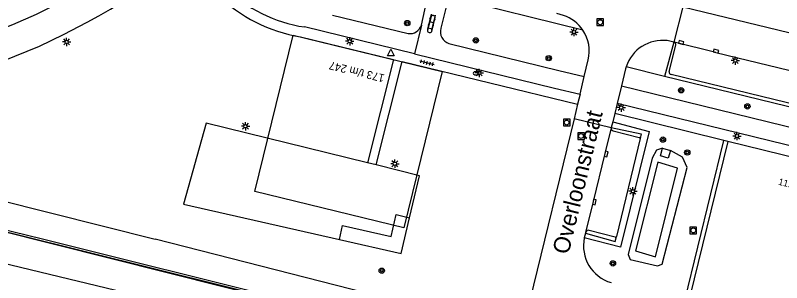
# Model space of a CAD drawing. Extents: x 125000 to 129004, y 397500 to 399008.
# Drawn here: x 127283.7 to 127398.7, y 398493.5 to 398533.5 of the extents above; entities that cross this region are included whole.
import ezdxf

# ---------------------------------------------------------------- set-up
doc = ezdxf.new("R2010")
doc.units = 0
for name, color, linetype in [('gg-afsc-hekwerk', 7, 'Continuous'), ('gg-anno-huisnummerreeks BGT', 7, 'Continuous'), ('gg-anno-openbare ruimte label', 7, 'Continuous'), ('gg-bbg-hoofdgebouw', 7, 'Continuous'), ('gg-knt-BGT kruinlijn', 7, 'Continuous'), ('gg-knt-bovenkant onderkant talud', 7, 'Continuous'), ('gg-knt-verharding', 7, 'Continuous'), ('gg-knt-verharding nz', 7, 'Continuous'), ('gg-kntw-bovenkant insteek waterloop', 7, 'Continuous'), ('gg-kntw-waterlijn', 7, 'Continuous'), ('gg-kwrk-uitstroombak niveau min 01', 7, 'Continuous'), ('gt-anno-plantopografie huisnummer', 7, 'Continuous'), ('gt-bbg-plantopografie pand', 7, 'Continuous'), ('gt-grn-groengrens', 7, 'Continuous'), ('gt-grn-weggrens', 7, 'Continuous'), ('gt-symb-boom', 7, 'Continuous'), ('gt-symb-brandkraan', 7, 'Continuous'), ('gt-symb-klinker verharding', 7, 'Continuous'), ('gt-symb-kolk', 7, 'Continuous'), ('gt-symb-lichtmast', 7, 'Continuous'), ('gt-symb-rioolschacht', 7, 'Continuous'), ('gt-symb-tegel verharding', 7, 'Continuous'), ('gt-symb-waterafsluiter', 7, 'Continuous'), ('gx-grn-maaiveld', 7, 'Continuous')]:
    doc.layers.add(name, color=color, linetype=linetype)

# ---------------------------------------------------------------- blocks, each defined once
blk = doc.blocks.new('gt0-LMAST')
at = {"layer": 'gt-symb-lichtmast'}
for p, q in [((-0.18, 0.17), (-0.45, 0.44)), ((-0.01, 0.25), (-0.01, 0.62)), ((0.17, 0.17), (0.44, 0.44)), ((-0.26, 0), (-0.63, 0)), ((-0.18, -0.18), (-0.45, -0.45)), ((-0.01, -0.25), (-0.01, -0.63)), ((0.44, -0.45), (0.17, -0.18)), ((0.24, 0), (0.62, 0))]:
    blk.add_line(p, q, dxfattribs=at)
blk.add_circle((-0.01, 0), 0.25, dxfattribs=at)
blk = doc.blocks.new('gt0-BOOM')
at = {"layer": 'gt-symb-boom'}
for radius in [0.4, 0.2]:
    blk.add_circle((0, 0), radius, dxfattribs=at)
blk = doc.blocks.new('gt0-RS')
at = {"layer": 'gt-symb-rioolschacht'}
blk.add_lwpolyline([(-0.5, -0.5), (0.5, -0.5), (0.5, 0.5), (-0.5, 0.5)], close=True, dxfattribs=at)
blk.add_circle((0, 0), 0.375, dxfattribs=at)
blk = doc.blocks.new('gt0-KOLK')
at = {"layer": 'gt-symb-kolk'}
blk.add_lwpolyline([(0, 0), (0.37, 0), (0.37, 0.4), (-0.38, 0.4), (-0.38, 0), (0, 0)], dxfattribs=at)
blk = doc.blocks.new('gt0-TEG1')
at = {"layer": 'gt-symb-tegel verharding'}
for p, q in [((-1.12, 0), (1.12, 0)), ((-0.9, -0.25), (-0.9, 0.25)), ((-0.45, -0.25), (-0.45, 0.25)), ((0, -0.25), (0, 0.25)), ((0.45, -0.25), (0.45, 0.25)), ((0.9, -0.25), (0.9, 0.25))]:
    blk.add_line(p, q, dxfattribs=at)
blk = doc.blocks.new('gt0-KL1')
at = {"layer": 'gt-symb-klinker verharding'}
for p, q in [((-1.15, 0.3), (1.15, 0.3)), ((-1, -0.3), (-1, 0.3)), ((-0.5, 0.3), (-0.5, 0.45)), ((0, -0.3), (0, 0.3)), ((0.5, 0.3), (0.5, 0.45)), ((1, -0.3), (1, 0.3)), ((-1.15, -0.3), (1.15, -0.3)), ((-0.5, -0.45), (-0.5, -0.3)), ((0.5, -0.45), (0.5, -0.3))]:
    blk.add_line(p, q, dxfattribs=at)
blk = doc.blocks.new('gt0-WAFSL')
at = {"layer": 'gt-symb-waterafsluiter'}
for p, q in [((-0.5, -0.33), (0, 0.67)), ((0, 0.67), (0.5, -0.33)), ((0.5, -0.33), (-0.5, -0.33))]:
    blk.add_line(p, q, dxfattribs=at)
blk = doc.blocks.new('gt0-BR')
at = {"layer": 'gt-symb-brandkraan'}
for centre, radius, start, end in [((-0.24, 0), 0.206, 107.5669, 252.4331), ((0.6, -2.66), 3, 106.892, 107.5669), ((0, -0.69), 0.938, 73.108, 106.892), ((-0.6, -2.66), 3, 72.4331, 73.108), ((0.24, 0), 0.206, 287.567, 72.4331), ((0.6, 2.66), 3, 252.4331, 253.108), ((0, 0.69), 0.938, 253.108, 286.8921), ((-0.6, 2.66), 3, 286.8921, 287.567)]:
    blk.add_arc(centre, radius, start, end, dxfattribs=at)

msp = doc.modelspace()

# ---------------------------------------------------------------- linework, layer by layer
at = {"layer": 'gg-afsc-hekwerk'}
msp.add_line((127337.84, 398511.13), (127336.54, 398511.45), dxfattribs=at)
for points in [[(127336.54, 398511.45), (127312.32, 398517.4), (127308.96, 398505.26), (127332.32, 398499.97)], [(127342.84, 398503.21), (127344.36, 398509.53), (127337.84, 398511.13)], [(127246.29, 398510.57), (127248.43, 398509.44), (127272.9, 398503.46), (127431.88, 398463.96), (127622.47, 398416.53)], [(127332.32, 398499.97), (127341.57, 398497.88), (127342.84, 398503.21)]]:
    msp.add_lwpolyline(points, dxfattribs=at)
at = {"layer": 'gg-bbg-hoofdgebouw'}
for p, q in [((127390.56, 398514.67), (127384.86, 398491.41)), ((127412.73, 398509.22), (127390.56, 398514.67))]:
    msp.add_line(p, q, dxfattribs=at)
at = {"layer": 'gg-knt-BGT kruinlijn'}
for p in [(127247.16, 398514.47), (127363.1, 398485.16)]:
    msp.add_line(p, (127304.69, 398500), dxfattribs=at)
at = {"layer": 'gg-knt-bovenkant onderkant talud'}
for p, q in [((127287.82, 398500), (127248.79, 398509.69)), ((127272.9, 398503.46), (127410.39, 398469)), ((127484.07, 398451.26), (127287.82, 398500))]:
    msp.add_line(p, q, dxfattribs=at)
at = {"layer": 'gg-knt-verharding'}
for p, q in [((127344.63, 398532.07), (127345.72, 398537.05)), ((127348.72, 398536.31), (127347.53, 398531.61)), ((127368.83, 398531.31), (127348.72, 398536.31)), ((127365.95, 398533.54), (127364.91, 398533.82)), ((127383.83, 398534.84), (127382.49, 398529.53)), ((127383.83, 398534.84), (127435.53, 398522.32)), ((127331.31, 398533.58), (127342.62, 398530.82)), ((127346.07, 398533.35), (127345.52, 398531.31)), ((127346.17, 398531.13), (127346.68, 398533.21)), ((127343.57, 398527.77), (127327.09, 398531.8)), ((127348.75, 398529.32), (127365.21, 398525.3)), ((127382.49, 398529.53), (127381.08, 398524.38)), ((127382.49, 398529.53), (127381.49, 398529.76)), ((127382.55, 398529.52), (127382.49, 398529.53)), ((127381.79, 398525.12), (127382.76, 398529.07)), ((127343.57, 398527.77), (127364.56, 398522.66)), ((127369.04, 398524.39), (127369.65, 398526.88)), ((127365.21, 398525.3), (127369.04, 398524.39)), ((127424.87, 398514.26), (127382.06, 398524.68)), ((127368.41, 398521.74), (127369.04, 398524.39)), ((127425.28, 398513.59), (127381.08, 398524.38)), ((127364.56, 398522.66), (127368.41, 398521.74)), ((127374.63, 398522.99), (127373.99, 398520.33)), ((127374.63, 398522.99), (127432.28, 398508.91)), ((127368.41, 398521.74), (127368.05, 398520.24)), ((127368.05, 398520.24), (127367.54, 398518.03)), ((127373.99, 398520.33), (127373.62, 398518.82)), ((127433.29, 398505.83), (127373.99, 398520.33)), ((127373.62, 398518.82), (127373.31, 398517.57)), ((127389.98, 398514.81), (127373.62, 398518.82)), ((127367.54, 398518.03), (127360.9, 398490.88)), ((127373.07, 398516.69), (127367.54, 398518.03)), ((127373.09, 398516.76), (127373.07, 398516.69)), ((127373.31, 398517.57), (127373.09, 398516.76)), ((127373.4, 398516.23), (127377.29, 398515.25)), ((127377.44, 398515.09), (127373.88, 398500.43)), ((127384.11, 398490.81), (127389.98, 398514.81)), ((127390.56, 398514.67), (127389.98, 398514.81)), ((127369.21, 398500.9), (127369.05, 398500.23)), ((127369.24, 398501.03), (127369.21, 398500.9)), ((127373.67, 398500.31), (127369.78, 398501.34))]:
    msp.add_line(p, q, dxfattribs=at)
for points in [[(127290.33, 398535.42), (127286.84, 398533.69), (127283.28, 398532.11), (127279.69, 398530.72), (127276.05, 398529.5), (127272.41, 398528.5), (127268.73, 398527.69)], [(127279.91, 398526), (127281.8, 398526.68), (127283.67, 398527.41), (127287.36, 398528.95), (127290.95, 398530.66), (127294.52, 398532.52), (127296.27, 398533.48), (127297.99, 398534.49), (127300.09, 398535.86)], [(127326.51, 398530.34), (127340.43, 398526.94), (127336.54, 398511.45)], [(127337.84, 398511.13), (127341.73, 398526.64), (127368.05, 398520.24)], [(127375.33, 398525.83), (127375.25, 398525.51), (127374.63, 398522.99)], [(127373.07, 398516.69), (127372.13, 398512.83), (127370.36, 398505.64), (127369.24, 398501.03)], [(127373.09, 398516.76), (127377.59, 398515.8), (127377.44, 398515.09)], [(127332.32, 398499.97), (127332.79, 398502.06), (127340.1, 398500.42), (127340.83, 398503.69), (127342.84, 398503.21)], [(127369.21, 398500.9), (127373.68, 398499.69), (127373.88, 398500.43)]]:
    msp.add_lwpolyline(points, dxfattribs=at)
for centre, radius, start, end in [((127330.51, 398553.86), 22.32, 226.5429, 261.2056), ((127330.27, 398553.37), 23.34, 225.8267, 260.7172), ((127346.36, 398533.21), 0.318, 358.4038, 154.4615), ((127364.15, 398528.23), 5.61, 33.3532, 71.3239), ((127342.88, 398532.63), 1.83, 261.8218, 342.266), ((127349.33, 398531.1), 1.87, 164.0827, 252.0311), ((127345.87, 398531.3), 0.344, 178.3841, 329.7959), ((127364.32, 398528.19), 5.48, 346.0999, 34.6712), ((127380.79, 398524.06), 5.74, 83.053, 162.0507), ((127382.44, 398529.19), 0.346, 340.5962, 71.9128), ((127382.2, 398525.07), 0.416, 173.261, 250.633), ((127373.51, 398516.66), 0.439, 176.3117, 255.878), ((127377.28, 398515.1), 0.157, 357.7062, 86.3846), ((127369.68, 398500.9), 0.454, 76.9292, 162.9047), ((127373.7, 398500.5), 0.191, 258.2102, 338.8626), ((127374.7, 398499.05), 5.77, 168.1896, 253.6426)]:
    msp.add_arc(centre, radius, start, end, dxfattribs=at)
at = {"layer": 'gg-knt-verharding nz'}
for q in [(127382.55, 398529.52), (127426.07, 398518.9)]:
    msp.add_line((127388.77, 398528), q, dxfattribs=at)
at = {"layer": 'gg-kntw-bovenkant insteek waterloop'}
msp.add_lwpolyline([(127380.79, 398513.64), (127379.89, 398513.34), (127379.25, 398512.16), (127375.62, 398497.71), (127375.94, 398496.99), (127380.04, 398496.01), (127380.74, 398496.28), (127384.46, 398510.77), (127383.77, 398512.32), (127381.96, 398513.31)], dxfattribs=at)
at = {"layer": 'gg-kntw-waterlijn'}
msp.add_lwpolyline([(127380.1, 398511.54), (127376.74, 398498.25), (127379.73, 398497.39), (127383.01, 398510.65), (127380.1, 398511.54)], dxfattribs=at)
at = {"layer": 'gg-kwrk-uitstroombak niveau min 01'}
msp.add_line((127380.79, 398513.64), (127381.96, 398513.31), dxfattribs=at)
msp.add_lwpolyline([(127381.96, 398513.31), (127381.64, 398512.16), (127380.48, 398512.49), (127380.79, 398513.64)], dxfattribs=at)
at = {"layer": 'gt-bbg-plantopografie pand'}
msp.add_lwpolyline([(127347.72, 398525.14), (127342, 398501.72), (127319.66, 398507.18), (127325.37, 398530.59), (127347.72, 398525.14)], dxfattribs=at)
at = {"layer": 'gt-grn-groengrens'}
msp.add_line((127381.08, 398524.38), (127375.33, 398525.83), dxfattribs=at)
msp.add_lwpolyline([(127373.31, 398517.57), (127378.79, 398516.17), (127374.47, 398498.83), (127369.05, 398500.23)], dxfattribs=at)
at = {"layer": 'gt-grn-weggrens'}
msp.add_line((127344.63, 398532.07), (127343.57, 398527.77), dxfattribs=at)
at = {"layer": 'gx-grn-maaiveld'}
msp.add_lwpolyline([(127243.85, 398513.44), (127243.67, 398513.34), (127243.06, 398512.46), (127243.02, 398512.29), (127242.7, 398510.94), (127242.69, 398509.61), (127243.54, 398507.68), (127244.89, 398506.32), (127246.91, 398505.16), (127248.82, 398504.39), (127311.63, 398489.28), (127588.99, 398420.47), (127613.8, 398414), (127621.69, 398412.42), (127623.45, 398412.83), (127624.6, 398413.52)], dxfattribs=at)

# ---------------------------------------------------------------- block references
at = {"layer": 'gt-symb-boom'}
for p in [(127342.5, 398532.38), (127352.79, 398529.8), (127363.72, 398527.13), (127383.58, 398522.32), (127393.51, 398519.9), (127380.84, 398514.93), (127384.5, 398513), (127373.34, 398496.39), (127338.68, 398495.3)]:
    msp.add_blockref('gt0-BOOM', p, dxfattribs=at)
at = {"layer": 'gt-symb-brandkraan'}
msp.add_blockref('gt0-BR', (127352.85, 398524.86), dxfattribs=at)
at = {"layer": 'gt-symb-klinker verharding', "rotation": 76.29711003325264}
msp.add_blockref('gt0-KL1', (127346.17, 398532.51), dxfattribs=at)
at = {"layer": 'gt-symb-kolk'}
for p, rotation in [((127383.53, 398529.28), -13.670247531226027), ((127388.77, 398528), -13.827795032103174), ((127372.13, 398512.83), -103.82877152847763), ((127370.36, 398505.64), -103.670247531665)]:
    msp.add_blockref('gt0-KOLK', p, dxfattribs=dict(at, rotation=rotation))
at = {"layer": 'gt-symb-lichtmast'}
for p in [(127367.51, 398531.05), (127333.89, 398529.67), (127291.43, 398529.57), (127391.71, 398526.76), (127353.3, 398524.91), (127374.59, 398519.72), (127318.25, 398516.93), (127391.96, 398515.46), (127340.65, 398511.31), (127376.35, 398507.2)]:
    msp.add_blockref('gt0-LMAST', p, dxfattribs=at)
at = {"layer": 'gt-symb-rioolschacht'}
for p in [(127371.43, 398532.52), (127366.41, 398517.49), (127368.56, 398515.47), (127385.4, 398501.33)]:
    msp.add_blockref('gt0-RS', p, dxfattribs=at)
at = {"layer": 'gt-symb-tegel verharding', "rotation": -13.772145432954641}
msp.add_blockref('gt0-TEG1', (127345.47, 398526.44), dxfattribs=at)
at = {"layer": 'gt-symb-waterafsluiter'}
msp.add_blockref('gt0-WAFSL', (127340.05, 398527.83), dxfattribs=at)

# ---------------------------------------------------------------- texts
at = {"layer": 'gg-anno-huisnummerreeks BGT'}
msp.add_text('119-171', height=1, rotation=346.2, dxfattribs=at).set_placement((127398.08, 398508.19))
at = {"layer": 'gg-anno-openbare ruimte label'}
msp.add_text('Overloonstraat', height=2.5, rotation=76.4, dxfattribs=at).set_placement((127366.67, 398497.62))
at = {"layer": 'gt-anno-plantopografie huisnummer'}
msp.add_text('173 t/m 247', height=1.2, rotation=166.2789, dxfattribs=at).set_placement((127339.18, 398524.65))

doc.saveas('drawing.dxf')
